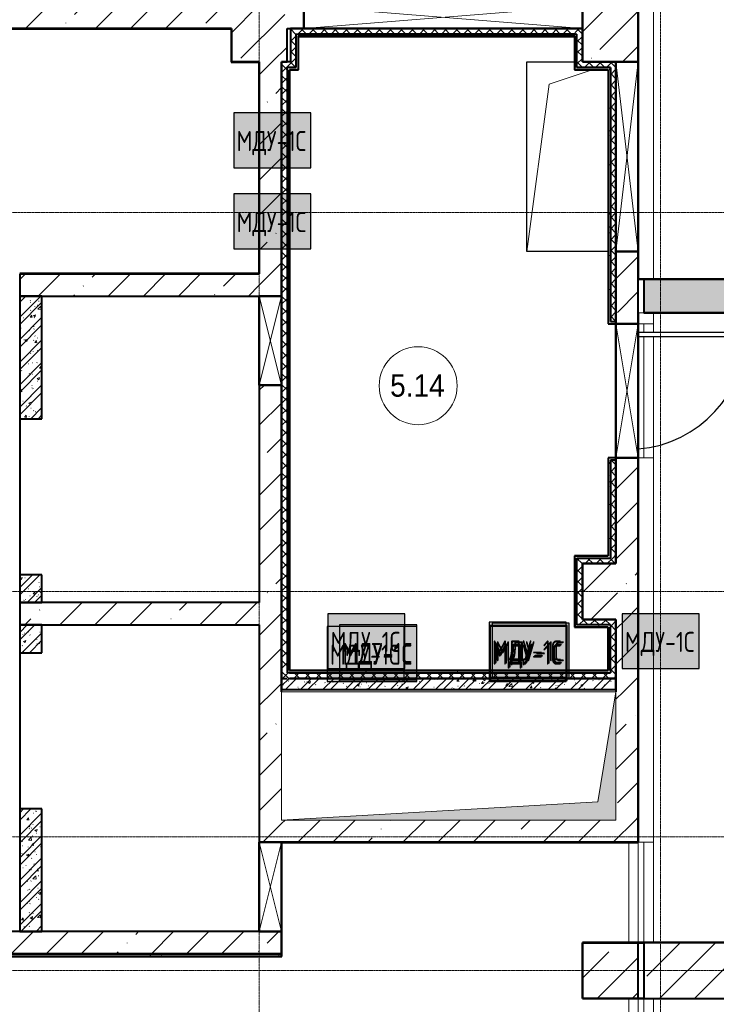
# Model space of a CAD drawing. Header units: millimetres. Extents: x -135639 to 224623, y -383017 to -59102.
# Tile 303 of 494: x 61663 to 67913, y -153224 to -144393. Entities that reach past the tile are written whole.
import ezdxf

# ---------------------------------------------------------------- set-up
doc = ezdxf.new("R2010")
doc.units = ezdxf.units.MM
for name, pattern in [('Линия сетки', [25, 20, -2.5, 0, -2.5]), ('Невидимые', [5, 3, -2]), ('Штрих_3_1_5_', [4.5, 3, -1.5]), ('Штриховая_ш3 п1_5', [4.5, 3, -1.5])]:
    doc.linetypes.add(name, pattern=pattern)
for name, color, linetype, lineweight in [('A-000-M_MASS', 7, 'Continuous', 18), ('A-000-MH_MASS', 7, 'Невидимые', 18), ('A-010-A_ROOM', 7, 'Continuous', 20), ('A-200-M_WALL', 7, 'Continuous', 18), ('A-200-M_WALL_EXT', 7, 'Continuous', 18), ('A-200-M_WALL_INT', 7, 'Continuous', 18), ('A-200-M_WALL_PAT', 7, 'Continuous', 40), ('A-314-M_WINDOW', 7, 'Continuous', 18), ('A-325-M_DOOR', 7, 'Continuous', 18), ('A-325-M_DOOR_PANEL', 7, 'Continuous', 30), ('M-567-M_MECH_EQP', 7, 'Continuous', 18), ('S-280-M_COLUMN', 7, 'Continuous', 18), ('Z-030-M_GRID', 7, 'Continuous', 9), ('Z-060-M_DETAIL', 7, 'Continuous', 18), ('Арматура воздуховодов', 7, 'Continuous', 18), ('ОС', 5, 'Continuous', 25)]:
    doc.layers.add(name, color=color, linetype=linetype, lineweight=lineweight)
doc.layers.add('A-010-M_ROOM_SEPARATION', color=4, linetype='Штриховая_ш3 п1_5', lineweight=40, true_color=0x00ffff)
doc.layers.add('ССПС', color=5, linetype='Continuous')
doc.styles.add('1111', font='isocpeur.ttf')
doc.styles.add('Arial_2', font='arial.ttf', dxfattribs={"width": 0.9, "height": 400})
pattern_1 = [(50, (0, 0), (218.62117, -19.1268), [22.86, -251.46]), (355, (0, 0), (-42.2919, 229.2684), [18.288, -201.168]), (100.451, (18.22, -1.6), (176.33107, 210.13963), [19.428, -213.708]), (46.184, (0, 60.96), (325.29495, -50.4516), [34.29, -377.19]), (96.636, (27.1, 56.76), (284.883, 296.9127), [29.142, -320.562]), (351.184, (0, 60.96), (284.8858, 296.9107), [27.432, -301.752]), (21, (30.48, 45.72), (181.93753, -122.71832), [22.86, -251.46]), (326, (30.48, 45.72), (74.1622, 221.0262), [18.288, -201.168]), (71.451, (45.64, 35.5), (256.10035, 98.30526), [19.428, -213.708]), (37.5, (0, 0), (3.70639, 101.465895), [3.353, -195.377, 3.353, -200.863, -201.93]), (37.5, (0, 0), (3.70639, 101.465895), [-402.946, 3.353, -198.577]), (7.5, (0, 0), (80.18358, 120.21653), [3.353, -113.081, 3.353, -190.805, -76.962]), (7.5, (0, 0), (80.18358, 120.21653), [-310.591, 3.353, -73.609]), (327.5, (-67.97, 0), (162.70865, -6.87497), [3.353, -72.847, 3.353, -234.391, -315.468]), (327.5, (-67.97, 0), (162.70865, -6.87497), [-313.944, 3.353, -312.115]), (317.5, (-98.45, 0), (177.75468, 30.51183), [3.353, -95.707, 3.353, -154.534, -224.028]), (317.5, (-98.45, 0), (177.75468, 30.51183), [-256.946, 3.353, -220.675])]
pattern_2 = [(45, (0, 0), (-101.02788, 101.02788), []), (45, (67.35, 0), (-101.02788, 101.02788), [])]
pattern_3 = [(45, (0, 0), (-49.497475, 49.497475), []), (135, (0, 0), (-49.497475, -49.497475), [])]
pattern_4 = [(0, (0, 0), (406.4, 101.6), [33.528, -271.272, 33.528, -271.272, -1625.6]), (0, (0, 0), (406.4, 101.6), [-609.6, 33.528, -576.072, 33.528, -271.272, -711.2]), (0, (0, 0), (406.4, 101.6), [-1524, 33.528, -169.672, 33.528, -474.472]), (120, (152.4, 50.8), (-291.18818, 301.15272), [33.528, -271.272, 33.528, -271.272, -1625.6]), (120, (152.4, 50.8), (-291.18818, 301.15272), [-609.6, 33.528, -576.072, 33.528, -271.272, -711.2]), (120, (152.4, 50.8), (-291.18818, 301.15272), [-1524, 33.528, -169.672, 33.528, -474.472]), (240, (203.2, 254), (-115.21182, -402.75272), [33.528, -271.272, 33.528, -271.272, -1625.6]), (240, (203.2, 254), (-115.21182, -402.75272), [-609.6, 33.528, -576.072, 33.528, -271.272, -711.2]), (240, (203.2, 254), (-115.21182, -402.75272), [-1524, 33.528, -169.672, 33.528, -474.472])]
pattern_5 = [(45, (0, 0), (-314.309, 314.309), []), (45, (314.3, 0), (-314.309, 314.309), [555.625, -111.125, 3.353, -107.772])]

# ---------------------------------------------------------------- blocks, each defined once
blk = doc.blocks.new('A_MEQ_OpeningShaft-Rectangular - ОВ-2726992-B1_-7_650_')
at = {"layer": 'Z-060-M_DETAIL', "true_color": 0xe2e2e2}
blk.add_hatch(color=254, dxfattribs=at).paths.add_polyline_path([(50.8, 0), (0, 0), (0.3, -1148.2), (164.3, -164.3), (3000, 0), (1933.8, 0)])
at = {"layer": 'A-000-MH_MASS', "color": 253, "linetype": 'Continuous', "true_color": 0xaaaaaa}
for p, q in [((3000, 0), (0, 0)), ((0, 0), (0, -1150)), ((3000, -1150), (3000, 0)), ((0, -1150), (3000, -1150))]:
    blk.add_line(p, q, dxfattribs=at)
at = {"layer": 'Z-060-M_DETAIL', "color": 253, "true_color": 0xaaaaaa}
for p, q in [((3000, 0), (164.3, -164.3)), ((3000, -1150), (3000, 0)), ((3000, 0), (0, 0)), ((0, 0), (0, -1150)), ((164.3, -164.3), (3000, 0)), ((3000, 0), (3000, -1150)), ((164.3, -164.3), (0, -1150)), ((0, -1150), (164.3, -164.3)), ((0, -1150), (3000, -1150)), ((0, -1150), (3000, -1150))]:
    blk.add_line(p, q, dxfattribs=at)
blk = doc.blocks.new('101_Дверь_Однопольная - _ПЧ_Мет_1000х2000_Тех помещения_EI60_Пр-4174278-B1_-7_650_')
at = {"layer": 'A-325-M_DOOR_PANEL', "color": 253, "true_color": 0xaaaaaa}
for p, q in [((-525, 1065), (-485, 1065)), ((-525, 100), (-525, 1065)), ((-485, 1065), (-485, 100))]:
    blk.add_line(p, q, dxfattribs=at)
blk.add_arc((-525, 15), 1050, 4.6515, 90, dxfattribs=at)
blk = doc.blocks.new('CP_ДШ_Hanytex_TopJoint 24C_Половина - CP_ДШ_Hanytex_TopJoint 24C_Половина-3657769-B1_-7_650_')
at = {"layer": 'A-000-M_MASS', "color": 253, "true_color": 0xaaaaaa}
for p, q in [((0, -25), (0, 110)), ((3450, 110), (0, 110)), ((3450, 110), (3450, -25))]:
    blk.add_line(p, q, dxfattribs=at)
blk = doc.blocks.new('CP_ДШ_Hanytex_TopJoint 24C_Половина - CP_ДШ_Hanytex_TopJoint 24C_Половина-V95-B1_-7_650_')
at = {"layer": 'A-000-M_MASS', "color": 253, "true_color": 0xaaaaaa}
for p, q in [((100, 110), (0, 110)), ((100, 110), (100, -25)), ((0, -25), (0, 25))]:
    blk.add_line(p, q, dxfattribs=at)
blk = doc.blocks.new('CP_ДШ_Hanytex_TopJoint 24C_Половина - CP_ДШ_Hanytex_TopJoint 24C_Половина-3657667-B1_-7_650_')
at = {"layer": 'A-000-M_MASS', "color": 253, "true_color": 0xaaaaaa}
for p, q in [((0, -25), (0, 110)), ((2450, 110), (0, 110)), ((2450, 25), (2450, -25))]:
    blk.add_line(p, q, dxfattribs=at)
blk = doc.blocks.new('CP_ДШ_Hanytex_TopJoint 24C - CP_ДШ_Hanytex_TopJoint 24C-V116-B1_-7_650_')
at = {"layer": 'A-000-M_MASS', "color": 253, "true_color": 0xaaaaaa}
for p, q in [((597.8, 110), (0, 110)), ((2900, 110), (1902.9, 110)), ((766.7, 25), (0, 25)), ((0, 25), (0, -25)), ((0, -110), (0, 25)), ((2900, 25), (1733.6, 25)), ((2900, -25), (2900, 25)), ((2900, 25), (2900, -25)), ((0, -25), (1218.8, -25)), ((1282.3, -25), (2900, -25)), ((2900, -110), (0, -110))]:
    blk.add_line(p, q, dxfattribs=at)
blk = doc.blocks.new('CP_ДШ_Hanytex_TopJoint 24C - CP_ДШ_Hanytex_TopJoint 24C-3950249-B1_-7_650_')
at = {"layer": 'A-000-M_MASS', "color": 253, "true_color": 0xaaaaaa}
for p, q in [((900, 110), (0, 110)), ((900, 25), (0, 25)), ((0, 25), (0, -25)), ((0, -25), (0, 25)), ((900, -25), (900, 25)), ((900, 25), (900, -110)), ((0, -25), (900, -25)), ((900, -110), (0, -110))]:
    blk.add_line(p, q, dxfattribs=at)
blk = doc.blocks.new('CP_ДШ_Hanytex_TopJoint 24C - CP_ДШ_Hanytex_TopJoint 24C-V130-B1_-7_650_')
at = {"layer": 'A-000-M_MASS', "color": 253, "true_color": 0xaaaaaa}
for p, q in [((0, 25), (0, -25)), ((0, -110), (0, 25)), ((1200, -25), (1200, 25)), ((1200, 25), (1200, -110)), ((0, -25), (1085, -25)), ((1125, -25), (1200, -25)), ((1085, -110), (0, -110)), ((1200, -110), (1125, -110))]:
    blk.add_line(p, q, dxfattribs=at)
blk = doc.blocks.new('135_SLK_GD_AR_rvt-1-B1_-7_650_')
at = {"layer": 'A-200-M_WALL_PAT', "lineweight": 9, "true_color": 0xaaaaaa}
h = blk.add_hatch(dxfattribs=at)
h.set_pattern_fill('FP_10', color=253, style=0, pattern_type=2)
h.set_pattern_definition(pattern_3)
h.paths.add_polyline_path([(72279, 48050), (72279, 48350), (72229, 48350), (72229, 48050), (72274.6, 48050)])
h = blk.add_hatch(dxfattribs=at)
h.set_pattern_fill('FP_10', color=253, style=0, pattern_type=2)
h.set_pattern_definition(pattern_3)
h.paths.add_polyline_path([(74780, 48300), (74800, 48300), (74800, 48350), (72279, 48350), (72279, 48300), (74779, 48300)])
h = blk.add_hatch(dxfattribs=at)
h.set_pattern_fill('FP_10', color=253, style=0, pattern_type=2)
h.set_pattern_definition(pattern_3)
h.paths.add_polyline_path([(74850, 48000), (74850, 48350), (74800, 48350), (74800, 48000)])
at = {"layer": 'A-200-M_WALL_PAT', "lineweight": 9, "true_color": 0xd2d2d2}
h = blk.add_hatch(dxfattribs=at)
h.set_pattern_fill('FP_11', color=254, style=0, pattern_type=2)
h.set_pattern_definition(pattern_4)
h.paths.add_polyline_path([(74779, 48280), (74780, 48280), (74779, 48300), (72299, 48300), (72300, 48280), (73216.2, 48280)])
h = blk.add_hatch(dxfattribs=at)
h.set_pattern_fill('FP_11', color=254, style=0, pattern_type=2)
h.set_pattern_definition(pattern_4)
h.paths.add_polyline_path([(74780, 47980), (74800, 47980), (74800, 48300), (74780, 48300), (74780, 48280)])
at = {"layer": 'A-200-M_WALL_PAT', "lineweight": 9, "true_color": 0xaaaaaa}
h = blk.add_hatch(dxfattribs=at)
h.set_pattern_fill('FP_10', color=253, style=0, pattern_type=2)
h.set_pattern_definition(pattern_3)
h.paths.add_polyline_path([(72279, 48000), (72279, 48050), (72150, 48050), (72150, 48000), (72274.6, 48000)])
h = blk.add_hatch(dxfattribs=at)
h.set_pattern_fill('FP_10', color=253, style=0, pattern_type=2)
h.set_pattern_definition(pattern_3)
h.paths.add_polyline_path([(74850, 48000), (75150, 48000), (75150, 48050), (74850, 48050)])
h = blk.add_hatch(dxfattribs=at)
h.set_pattern_fill('FP_10', color=253, style=0, pattern_type=2)
h.set_pattern_definition(pattern_3)
h.paths.add_polyline_path([(72150, 42520), (72200, 42520), (72200, 48000), (72150, 48000), (72150, 43063.5)])
at = {"layer": 'A-200-M_WALL_PAT', "lineweight": 9, "true_color": 0xd2d2d2}
h = blk.add_hatch(dxfattribs=at)
h.set_pattern_fill('FP_11', color=254, style=0, pattern_type=2)
h.set_pattern_definition(pattern_4)
h.paths.add_polyline_path([(72220, 42570), (72220, 47980), (72200, 47979), (72200, 42570)])
h = blk.add_hatch(dxfattribs=at)
h.set_pattern_fill('FP_11', color=254, style=0, pattern_type=2)
h.set_pattern_definition(pattern_4)
h.paths.add_polyline_path([(74800, 47979), (75100, 47980), (75099.2, 48000), (74800, 48000), (74800, 47980)])
h = blk.add_hatch(dxfattribs=at)
h.set_pattern_fill('FP_11', color=254, style=0, pattern_type=2)
h.set_pattern_definition(pattern_4)
h.paths.add_polyline_path([(75100, 43620), (75100, 44479), (75150, 44479), (75150, 44499), (75080, 44499), (75080, 43620), (75099.2, 43620)])
h.paths.add_polyline_path([(75080, 45701), (75150, 45701), (75150, 45721), (75100, 45721), (75099.2, 47980), (75080, 47979), (75080, 45724.7)])
at = {"layer": 'A-200-M_WALL_PAT', "lineweight": 9, "true_color": 0xaaaaaa}
h = blk.add_hatch(dxfattribs=at)
h.set_pattern_fill('FP_10', color=253, style=0, pattern_type=2)
h.set_pattern_definition(pattern_3)
h.paths.add_polyline_path([(75150, 43600), (75150, 44479), (75100, 44479), (75100, 43600)])
h.paths.add_polyline_path([(75150, 45721), (75150, 48000), (75100, 48000), (75100, 45721)])
h = blk.add_hatch(dxfattribs=at)
h.set_pattern_fill('FP_1', color=253, style=0, pattern_type=2)
h.set_pattern_definition(pattern_1)
h.paths.add_polyline_path([(70000, 44850), (70000, 45950), (69800, 45950), (69800, 44850)])
h = blk.add_hatch(dxfattribs=at)
h.set_pattern_fill('FP_2', color=253, style=0, pattern_type=2)
h.set_pattern_definition(pattern_2)
h.paths.add_polyline_path([(70000, 44850), (70000, 45950), (69800, 45950), (69800, 44850)])
at = {"layer": 'A-200-M_WALL_PAT', "lineweight": 9, "true_color": 0xd2d2d2}
h = blk.add_hatch(dxfattribs=at)
h.set_pattern_fill('FP_11', color=254, style=0, pattern_type=2)
h.set_pattern_definition(pattern_4)
h.paths.add_polyline_path([(74780, 43000), (74800, 43000), (74800, 43600), (74779, 43600), (74779, 43000)])
at = {"layer": 'A-200-M_WALL_PAT', "lineweight": 9, "true_color": 0xaaaaaa}
h = blk.add_hatch(dxfattribs=at)
h.set_pattern_fill('FP_10', color=253, style=0, pattern_type=2)
h.set_pattern_definition(pattern_3)
h.paths.add_polyline_path([(74850, 43550), (75150, 43550), (75150, 43600), (74800, 43600), (74800, 43550)])
h = blk.add_hatch(dxfattribs=at)
h.set_pattern_fill('FP_10', color=253, style=0, pattern_type=2)
h.set_pattern_definition(pattern_3)
h.paths.add_polyline_path([(74850, 43050), (74850, 43550), (74800, 43550), (74800, 43050)])
h = blk.add_hatch(dxfattribs=at)
h.set_pattern_fill('FP_1', color=253, style=0, pattern_type=2)
h.set_pattern_definition(pattern_1)
h.paths.add_polyline_path([(70000, 43200), (70000, 43450), (69800, 43450), (69800, 43200)])
h = blk.add_hatch(dxfattribs=at)
h.set_pattern_fill('FP_2', color=253, style=0, pattern_type=2)
h.set_pattern_definition(pattern_2)
h.paths.add_polyline_path([(70000, 43200), (70000, 43450), (69800, 43450), (69800, 43200)])
h = blk.add_hatch(dxfattribs=at)
h.set_pattern_fill('FP_10', color=253, style=0, pattern_type=2)
h.set_pattern_definition(pattern_3)
h.paths.add_polyline_path([(75100, 43000), (75150, 43000), (75150, 43050), (74800, 43050), (74800, 43000), (75099.2, 43000)])
h = blk.add_hatch(dxfattribs=at)
h.set_pattern_fill('FP_1', color=253, style=0, pattern_type=2)
h.set_pattern_definition(pattern_1)
h.paths.add_polyline_path([(70000, 42750), (70000, 43000), (69800, 43000), (69800, 42750)])
h = blk.add_hatch(dxfattribs=at)
h.set_pattern_fill('FP_2', color=253, style=0, pattern_type=2)
h.set_pattern_definition(pattern_2)
h.paths.add_polyline_path([(70000, 42750), (70000, 43000), (69800, 43000), (69800, 42750)])
at = {"layer": 'A-200-M_WALL_PAT', "lineweight": 9, "true_color": 0xd2d2d2}
h = blk.add_hatch(dxfattribs=at)
h.set_pattern_fill('FP_11', color=254, style=0, pattern_type=2)
h.set_pattern_definition(pattern_4)
h.paths.add_polyline_path([(75100, 42980), (75099.2, 43000), (74780, 43000), (74780, 42980), (75099.2, 42980)])
h = blk.add_hatch(dxfattribs=at)
h.set_pattern_fill('FP_11', color=254, style=0, pattern_type=2)
h.set_pattern_definition(pattern_4)
h.paths.add_polyline_path([(75080, 42590), (75100, 42591), (75099.2, 42980), (75080, 42979), (75080, 42591)])
at = {"layer": 'A-200-M_WALL_PAT', "lineweight": 9, "true_color": 0xaaaaaa}
h = blk.add_hatch(dxfattribs=at)
h.set_pattern_fill('FP_10', color=253, style=0, pattern_type=2)
h.set_pattern_definition(pattern_3)
h.paths.add_polyline_path([(75150, 42570), (75150, 43000), (75100, 43000), (75100, 42570)])
h = blk.add_hatch(dxfattribs=at)
h.set_pattern_fill('FP_10', color=253, style=0, pattern_type=2)
h.set_pattern_definition(pattern_3)
h.paths.add_polyline_path([(73216.2, 42520), (75150, 42520), (75150, 42570), (72200, 42570), (72200, 42520), (72221, 42520)])
at = {"layer": 'A-200-M_WALL_PAT', "lineweight": 9, "true_color": 0xd2d2d2}
h = blk.add_hatch(dxfattribs=at)
h.set_pattern_fill('FP_11', color=254, style=0, pattern_type=2)
h.set_pattern_definition(pattern_4)
h.paths.add_polyline_path([(72220, 42570), (75100, 42570), (75099.2, 42590), (72220, 42590)])
at = {"layer": 'A-200-M_WALL_PAT', "lineweight": 9, "true_color": 0xaaaaaa}
h = blk.add_hatch(dxfattribs=at)
h.set_pattern_fill('FP_1', color=253, style=0, pattern_type=2)
h.set_pattern_definition(pattern_1)
h.paths.add_polyline_path([(72150, 42420), (75150, 42420), (75150, 42520), (72150, 42520)])
h = blk.add_hatch(dxfattribs=at)
h.set_pattern_fill('FP_2', color=253, style=0, pattern_type=2)
h.set_pattern_definition(pattern_2)
h.paths.add_polyline_path([(72150, 42420), (75150, 42420), (75150, 42520), (72150, 42520)])
h = blk.add_hatch(dxfattribs=at)
h.set_pattern_fill('FP_1', color=253, style=0, pattern_type=2)
h.set_pattern_definition(pattern_1)
h.paths.add_polyline_path([(70000, 40250), (70000, 41350), (69800, 41350), (69800, 40250)])
h = blk.add_hatch(dxfattribs=at)
h.set_pattern_fill('FP_2', color=253, style=0, pattern_type=2)
h.set_pattern_definition(pattern_2)
h.paths.add_polyline_path([(70000, 40250), (70000, 41350), (69800, 41350), (69800, 40250)])
h = blk.add_hatch(dxfattribs=at)
h.set_pattern_fill('FP_11', color=253, style=0, pattern_type=2)
h.set_pattern_definition(pattern_4)
h.paths.add_polyline_path([(71333.1, 40030), (72150, 40030), (72150, 40050), (65450, 40050), (65450, 40030), (69450.1, 40030)])
h.paths.add_polyline_path([(64450, 40030), (64450, 40050), (64150, 40050), (64150, 40030)])
at = {"layer": 'A-010-M_ROOM_SEPARATION', "color": 131, "linetype": 'Штрих_3_1_5_', "true_color": 0xaaffff}
for p, q in [((69800, 44850), (69800, 43450)), ((69800, 42750), (69800, 41350))]:
    blk.add_line(p, q, dxfattribs=at)
at = {"layer": 'A-200-M_WALL', "color": 253, "lineweight": 40, "true_color": 0xaaaaaa}
for p, q in [((72279, 48300), (72279, 48050)), ((72279, 48300), (72299, 48300)), ((72299, 48300), (72300, 48300)), ((72299, 48280), (72299, 48050)), ((72299, 48280), (72300, 48280)), ((74779, 48300), (72300, 48300)), ((74779, 48280), (72300, 48280)), ((74779, 48300), (74780, 48300)), ((74779, 48280), (74780, 48280)), ((74780, 48300), (74800, 48300)), ((74780, 47980), (74780, 48280)), ((74800, 48000), (74800, 48300)), ((72279, 48050), (72279, 48000)), ((72299, 48050), (72299, 48000)), ((72300, 48000), (72300, 48050)), ((72200, 47980), (72200, 48000)), ((72279, 48000), (72200, 48000)), ((72200, 47979), (72200, 47980)), ((72200, 47979), (72200, 42570)), ((72220, 47979), (72220, 47980)), ((72299, 47980), (72220, 47980)), ((72220, 47979), (72220, 42590)), ((72299, 48000), (72299, 47980)), ((72300, 48000), (72299, 48000)), ((72300, 47980), (72299, 47980)), ((72299, 47980), (72299, 47979)), ((72299, 47979), (72300, 47979)), ((72300, 47979), (72300, 47980)), ((74780, 47980), (74779, 47980)), ((74779, 47980), (74779, 47979)), ((74779, 47979), (74780, 47979)), ((74780, 47979), (74780, 47980)), ((74800, 47980), (74780, 47980)), ((74850, 48000), (74800, 48000)), ((74850, 47980), (74800, 47980)), ((74800, 47979), (74800, 47980)), ((74800, 47979), (74850, 47979)), ((75100, 48000), (74850, 48000)), ((75080, 47980), (74850, 47980)), ((75080, 47980), (75080, 47979)), ((75080, 47979), (75080, 45701)), ((75100, 48000), (75100, 47980)), ((75100, 47980), (75100, 47979)), ((75100, 47979), (75100, 45721)), ((75080, 45701), (75150, 45701)), ((75100, 45721), (75150, 45721)), ((75080, 44499), (75080, 43621)), ((75150, 44499), (75080, 44499)), ((75100, 44479), (75100, 43621)), ((75150, 44479), (75100, 44479)), ((74780, 43621), (74779, 43621)), ((74779, 43621), (74779, 43620)), ((74779, 43620), (74780, 43620)), ((74779, 43600), (74779, 43550)), ((74779, 43600), (74780, 43600)), ((74780, 43620), (74780, 43621)), ((74780, 43620), (75080, 43620)), ((74780, 43600), (74780, 43620)), ((74780, 43550), (74780, 43600)), ((74780, 43050), (74780, 43550)), ((74800, 43600), (75100, 43600)), ((74800, 43550), (74800, 43600)), ((74800, 43050), (74800, 43550)), ((75080, 43621), (75080, 43620)), ((75100, 43621), (75100, 43620)), ((75100, 43620), (75100, 43600)), ((74779, 43050), (74779, 43000)), ((74780, 43000), (74780, 43050)), ((74800, 43000), (74800, 43050)), ((74780, 43000), (74779, 43000)), ((74779, 42980), (74779, 42979)), ((74780, 42980), (74779, 42980)), ((74779, 42979), (74780, 42979)), ((74780, 42980), (74780, 43000)), ((74780, 42979), (74780, 42980)), ((75080, 42980), (74780, 42980)), ((75100, 43000), (74800, 43000)), ((75080, 42980), (75080, 42979)), ((75080, 42591), (75080, 42979)), ((75100, 43000), (75100, 42980)), ((75100, 42980), (75100, 42979)), ((75100, 42591), (75100, 42979)), ((72220, 42570), (72200, 42570)), ((72221, 42590), (72220, 42590)), ((72221, 42570), (72220, 42570)), ((72221, 42590), (75080, 42590)), ((72221, 42570), (75100, 42570)), ((75080, 42591), (75080, 42590)), ((75100, 42591), (75100, 42590)), ((75100, 42590), (75100, 42570)), ((72150, 42520), (72200, 42520)), ((75150, 42520), (72221, 42520)), ((72221, 42520), (75150, 42520)), ((65450, 40030), (72150, 40030)), ((72150, 40030), (72150, 40050)), ((72152, 40030), (72150, 40030))]:
    blk.add_line(p, q, dxfattribs=at)
at = {"layer": 'A-200-M_WALL_INT', "color": 253, "lineweight": 40, "true_color": 0xaaaaaa}
for p, q in [((75350, 48550), (75350, 48050)), ((75352, 46102), (75352, 48552)), ((71698, 48350), (68600, 48350)), ((68602, 48348), (71698, 48348)), ((71700, 48350), (71698, 48350)), ((71698, 48348), (71698, 48050)), ((71700, 48050), (71700, 48350)), ((72279, 48350), (72229, 48350)), ((72229, 48350), (72229, 48050)), ((72300, 48350), (72279, 48350)), ((72350, 48350), (72300, 48350)), ((74850, 48050), (74850, 48350)), ((72300, 48050), (72300, 48279)), ((72300, 48279), (74779, 48279)), ((74779, 48279), (74779, 47979)), ((71698, 48050), (71698, 48048)), ((71698, 48048), (71948, 48048)), ((71948, 48050), (71700, 48050)), ((71950, 48050), (71948, 48050)), ((71948, 48048), (71948, 46152)), ((71950, 46152), (71950, 48050)), ((72229, 48050), (72150, 48050)), ((72150, 48050), (72150, 48000)), ((72300, 47979), (72300, 48050)), ((75150, 48050), (74850, 48050)), ((72150, 48000), (72150, 47979)), ((72150, 47979), (72150, 45950)), ((72221, 42591), (72221, 47979)), ((72221, 47979), (72300, 47979)), ((74779, 47979), (74850, 47979)), ((74850, 47979), (75079, 47979)), ((75079, 47979), (75079, 45700)), ((75150, 45700), (75150, 46350)), ((75350, 46350), (75350, 46102)), ((71948, 46152), (69800, 46152)), ((69800, 46150), (71950, 46150)), ((71950, 46150), (71950, 46152)), ((75350, 46102), (75350, 46100)), ((76800, 46102), (75352, 46102)), ((75350, 46100), (76450, 46100)), ((69800, 45950), (69800, 44850)), ((70000, 45950), (69800, 45950)), ((70000, 44850), (70000, 45950)), ((75350, 45800), (75350, 45700)), ((75352, 45800), (75350, 45800)), ((75352, 45700), (75352, 45800)), ((76450, 45800), (75400, 45800)), ((75400, 45800), (75400, 45798)), ((75400, 45798), (76674.4, 45798)), ((75079, 45700), (75150, 45700)), ((75350, 45700), (75352, 45700)), ((72150, 45150), (72150, 42520)), ((69800, 44850), (70000, 44850)), ((75079, 44500), (75079, 43621)), ((75150, 44500), (75079, 44500)), ((75150, 43621), (75150, 44500)), ((75350, 44500), (75350, 41050)), ((75352, 44500), (75350, 44500)), ((75352, 41048), (75352, 44500)), ((75079, 43621), (74779, 43621)), ((74779, 43621), (74779, 43550)), ((74779, 43550), (74779, 43050)), ((74850, 43550), (75150, 43550)), ((74850, 43050), (74850, 43550)), ((75150, 43600), (75150, 43621)), ((75150, 43550), (75150, 43600)), ((69800, 43450), (69800, 43200)), ((70000, 43450), (69800, 43450)), ((70000, 43200), (70000, 43450)), ((69800, 43200), (70000, 43200)), ((74779, 43050), (74779, 42979)), ((75150, 43050), (74850, 43050)), ((75150, 43000), (75150, 43050)), ((69800, 43000), (69800, 42750)), ((70000, 43000), (69800, 43000)), ((70000, 42750), (70000, 43000)), ((74779, 42979), (75079, 42979)), ((75079, 42979), (75079, 42591)), ((75150, 42979), (75150, 43000)), ((75150, 42591), (75150, 42979)), ((69800, 42750), (70000, 42750)), ((75079, 42591), (72221, 42591)), ((75150, 42570), (75150, 42591)), ((75150, 42520), (75150, 42570)), ((72150, 42520), (72150, 42420)), ((75150, 42420), (75150, 42520)), ((72150, 42420), (75150, 42420)), ((69800, 41350), (69800, 40250)), ((70000, 41350), (69800, 41350)), ((70000, 40250), (70000, 41350)), ((75350, 41050), (72150, 41050)), ((72152, 41048), (75350, 41048)), ((72152, 40030), (72152, 41048)), ((75350, 41048), (75352, 41048)), ((69800, 40250), (70000, 40250)), ((72150, 40250), (72150, 40050)), ((76202, 40152), (74848, 40152)), ((74848, 40152), (74848, 40150)), ((74848, 40150), (74848, 39650)), ((74850, 40150), (75400, 40150)), ((74850, 39650), (74850, 40150)), ((65450, 40025), (72150, 40025)), ((72150, 40050), (67350, 40050)), ((72150, 40025), (72152, 40025)), ((72152, 40025), (72152, 40030)), ((74848, 39650), (74848, 39648)), ((74848, 39648), (76200, 39648)), ((75400, 39650), (74850, 39650))]:
    blk.add_line(p, q, dxfattribs=at)
at = {"layer": 'A-000-M_MASS', "color": 253, "lineweight": 18, "true_color": 0xaaaaaa}
for name, p, rotation in [('CP_ДШ_Hanytex_TopJoint 24C_Половина - CP_ДШ_Hanytex_TopJoint 24C_Половина-3657667-B1_-7_650_', (75375, 48550), 269.999999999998), ('CP_ДШ_Hanytex_TopJoint 24C_Половина - CP_ДШ_Hanytex_TopJoint 24C_Половина-V95-B1_-7_650_', (75375, 45800), 269.999999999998), ('CP_ДШ_Hanytex_TopJoint 24C - CP_ДШ_Hanytex_TopJoint 24C-V130-B1_-7_650_', (75375, 44500), 90.00000000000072), ('CP_ДШ_Hanytex_TopJoint 24C_Половина - CP_ДШ_Hanytex_TopJoint 24C_Половина-3657769-B1_-7_650_', (75375, 44500), 269.999999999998), ('CP_ДШ_Hanytex_TopJoint 24C - CP_ДШ_Hanytex_TopJoint 24C-3950249-B1_-7_650_', (75375, 40150), 90.00000000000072), ('CP_ДШ_Hanytex_TopJoint 24C - CP_ДШ_Hanytex_TopJoint 24C-V116-B1_-7_650_', (75375, 36750), 90.00000000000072)]:
    blk.add_blockref(name, p, dxfattribs=dict(at, rotation=rotation))
at = {"layer": 'A-325-M_DOOR', "color": 253, "lineweight": 18, "true_color": 0xaaaaaa, "rotation": 269.9999999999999}
blk.add_blockref('101_Дверь_Однопольная - _ПЧ_Мет_1000х2000_Тех помещения_EI60_Пр-4174278-B1_-7_650_', (75250, 45100), dxfattribs=at)
at = {"layer": 'M-567-M_MECH_EQP', "color": 253, "lineweight": 18, "true_color": 0xaaaaaa, "rotation": 180}
blk.add_blockref('A_MEQ_OpeningShaft-Rectangular - ОВ-2726992-B1_-7_650_', (75150, 41250), dxfattribs=at)
blk = doc.blocks.new('Бетон-Прямоугольная-Колонна - CLM_Подземные этажи_В40-500х800-V183-B1_-7_650_')
at = {"layer": 'S-280-M_COLUMN', "lineweight": 9, "true_color": 0xaaaaaa}
h = blk.add_hatch(dxfattribs=at)
h.set_pattern_fill('FP_68', color=253, style=0, pattern_type=2)
h.set_pattern_definition([(135, (39900, -75800), (-314.309, -314.309), []), (135, (39900, -75485.7), (-314.309, -314.309), [555.625, -111.125, 3.353, -107.772])])
h.paths.add_polyline_path([(250, 400), (-250, 400), (-250, -400), (250, -400)])
at = {"layer": 'S-280-M_COLUMN', "color": 253, "lineweight": 40, "true_color": 0xaaaaaa}
for p, q in [((250, 400), (-250, 400)), ((-250, 400), (-250, -400)), ((250, -400), (250, 400)), ((-250, -400), (250, -400))]:
    blk.add_line(p, q, dxfattribs=at)
blk = doc.blocks.new('135_SLK_GD_KR_rvt-1-B1_-7_650_')
at = {"layer": 'A-200-M_WALL_PAT', "lineweight": 9, "true_color": 0xaaaaaa}
h = blk.add_hatch(dxfattribs=at)
h.set_pattern_fill('FP_20', color=253, style=0, pattern_type=2)
h.set_pattern_definition(pattern_5)
h.paths.add_polyline_path([(146549, 45800), (146626.6, 46100), (138750, 46100), (138750, 45800), (139122.1, 45800)])
h.paths.add_polyline_path([(137750, 45800), (137750, 46100), (130100, 46100), (130100, 45800), (131590, 45800)])
h.paths.add_polyline_path([(126500, 45800), (126500, 46100), (125500, 46100), (125500, 45800), (125940.9, 45800)])
h.paths.add_polyline_path([(121900, 45800), (121900, 46100), (80400, 46100), (80400, 45800), (120291.8, 45800)])
h.paths.add_polyline_path([(76770.4, 45800), (76800, 45800), (76800, 46100), (75400, 46100), (75400, 45800), (76769, 45800)])
at = {"layer": 'A-200-M_WALL_EXT', "color": 253, "lineweight": 40, "true_color": 0xaaaaaa}
for p, q in [((76800, 46100), (75400, 46100)), ((75400, 46100), (75400, 45800)), ((75400, 45800), (76674.4, 45800))]:
    blk.add_line(p, q, dxfattribs=at)
at = {"layer": 'S-280-M_COLUMN', "color": 253, "lineweight": 18, "true_color": 0xaaaaaa, "rotation": 269.9999999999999}
blk.add_blockref('Бетон-Прямоугольная-Колонна - CLM_Подземные этажи_В40-500х800-V183-B1_-7_650_', (75800, 39900), dxfattribs=at)
blk = doc.blocks.new('231_Отверстие прямоуг _Окно_Стена_ - Отверстие-2223986-B1_-7_650_')
at = {"layer": 'A-314-M_WINDOW', "color": 253, "lineweight": 50, "true_color": 0xaaaaaa}
for p, q in [((-1125, -100), (-1125, 100)), ((-1125, 100), (1375, 100)), ((1375, 100), (1375, -100)), ((1375, -100), (-1125, -100))]:
    blk.add_line(p, q, dxfattribs=at)
at = {"layer": 'Z-060-M_DETAIL', "color": 253, "true_color": 0xaaaaaa}
for p, q in [((-1125, 100), (-1125, -100)), ((1375, 100), (-1125, 100)), ((1375, 100), (-1125, -100)), ((-1125, 100), (1375, -100)), ((1375, 100), (1375, -100)), ((-1125, -100), (1375, -100))]:
    blk.add_line(p, q, dxfattribs=at)
blk = doc.blocks.new('231_Отверстие прямоуг _Окно_Стена_ - Отверстие-2258620-B1_-7_650_')
at = {"layer": 'A-314-M_WINDOW', "color": 253, "lineweight": 50, "true_color": 0xaaaaaa}
for p, q in [((-475, -100), (-475, 100)), ((-475, 100), (725, 100)), ((725, 100), (725, -100)), ((725, -100), (-475, -100))]:
    blk.add_line(p, q, dxfattribs=at)
at = {"layer": 'Z-060-M_DETAIL', "color": 253, "true_color": 0xaaaaaa}
for p, q in [((-475, 100), (-475, -100)), ((725, 100), (-475, 100)), ((725, 100), (-475, -100)), ((-475, 100), (725, -100)), ((725, 100), (725, -100)), ((-475, -100), (725, -100))]:
    blk.add_line(p, q, dxfattribs=at)
blk = doc.blocks.new('231_Отверстие прямоуг _Окно_Стена_ - Отверстие-2223982-B1_-7_650_')
at = {"layer": 'A-314-M_WINDOW', "color": 253, "lineweight": 50, "true_color": 0xaaaaaa}
for p, q in [((-725, -100), (-725, 100)), ((-725, 100), (975, 100)), ((975, 100), (975, -100)), ((975, -100), (-725, -100))]:
    blk.add_line(p, q, dxfattribs=at)
at = {"layer": 'Z-060-M_DETAIL', "color": 253, "true_color": 0xaaaaaa}
for p, q in [((-725, 100), (-725, -100)), ((975, 100), (-725, 100)), ((975, 100), (-725, -100)), ((-725, 100), (975, -100)), ((975, 100), (975, -100)), ((-725, -100), (975, -100))]:
    blk.add_line(p, q, dxfattribs=at)
blk = doc.blocks.new('231_Отверстие прямоуг _Окно_Стена_ - Отверстие-2223990-B1_-7_650_')
at = {"layer": 'A-314-M_WINDOW', "color": 253, "lineweight": 50, "true_color": 0xaaaaaa}
for p, q in [((-275, -100), (-275, 100)), ((-275, 100), (525, 100)), ((525, 100), (525, -100)), ((525, -100), (-275, -100))]:
    blk.add_line(p, q, dxfattribs=at)
at = {"layer": 'Z-060-M_DETAIL', "color": 253, "true_color": 0xaaaaaa}
for p, q in [((-275, 100), (-275, -100)), ((525, 100), (-275, 100)), ((525, 100), (-275, -100)), ((-275, 100), (525, -100)), ((525, 100), (525, -100)), ((-275, -100), (525, -100))]:
    blk.add_line(p, q, dxfattribs=at)
blk = doc.blocks.new('ADSK_ОбобщеннаяМодель_ОтверстиеПрямоугольное_вПерекрытии - ADSK_ОтверстиеПрямоугольное_вПерекрытии-2223216-B1_-7_650_')
at = {"layer": 'A-000-M_MASS', "color": 253, "lineweight": 30, "true_color": 0xaaaaaa}
for p, q in [((-400, -850), (-400, 850)), ((-400, 850), (29, 850)), ((329, -850), (-400, -850))]:
    blk.add_line(p, q, dxfattribs=at)
at = {"layer": 'A-000-M_MASS', "color": 253, "true_color": 0xaaaaaa}
for p, q in [((-200, 650), (187, 779)), ((-400, -850), (-200, 650))]:
    blk.add_line(p, q, dxfattribs=at)
blk = doc.blocks.new('135_SLK_K1-2-3_KR_rvt-1-B1_-7_650_')
at = {"layer": 'A-200-M_WALL_PAT', "lineweight": 9, "true_color": 0xaaaaaa}
h = blk.add_hatch(dxfattribs=at)
h.set_pattern_fill('FP_20', color=253, style=0, pattern_type=2)
h.set_pattern_definition(pattern_5)
h.paths.add_polyline_path([(71700, 48350), (71700, 48550), (68600, 48550), (68600, 48350), (71333.1, 48350)])
h.paths.add_polyline_path([(72200, 48350), (72350, 48350), (72350, 48550), (72200, 48550), (72200, 48386)])
h.paths.add_polyline_path([(68100, 48350), (68100, 48550), (67800, 48550), (67800, 48350)])
h.paths.add_polyline_path([(64500, 48350), (64500, 48550), (64150, 48550), (64150, 48350), (64350, 48350)])
h.paths.add_polyline_path([(66100, 48350), (66600, 48350), (66600, 48550), (66100, 48550), (66100, 48386)])
h = blk.add_hatch(dxfattribs=at)
h.set_pattern_fill('FP_20', color=253, style=0, pattern_type=2)
h.set_pattern_definition(pattern_5)
h.paths.add_polyline_path([(71950, 42400), (72150, 42400), (72150, 45150), (71950, 45150), (71950, 43000)])
h.paths.add_polyline_path([(72150, 45950), (72150, 48050), (71950, 48050), (71950, 45950)])
h = blk.add_hatch(dxfattribs=at)
h.set_pattern_fill('FP_20', color=253, style=0, pattern_type=2)
h.set_pattern_definition(pattern_5)
h.paths.add_polyline_path([(75350, 42400), (75350, 43050), (75150, 43050), (75150, 42400)])
h.paths.add_polyline_path([(75150, 43550), (75350, 43550), (75350, 44500), (75150, 44500), (75150, 43728.8)])
h.paths.add_polyline_path([(75150, 45700), (75350, 45700), (75350, 46350), (75150, 46350), (75150, 45724.7)])
h = blk.add_hatch(dxfattribs=at)
h.set_pattern_fill('FP_20', color=253, style=0, pattern_type=2)
h.set_pattern_definition(pattern_5)
h.paths.add_polyline_path([(71950, 45950), (71950, 46150), (69800, 46150), (69800, 45950), (71333.1, 45950)])
h = blk.add_hatch(dxfattribs=at)
h.set_pattern_fill('FP_20', color=253, style=0, pattern_type=2)
h.set_pattern_definition(pattern_5)
h.paths.add_polyline_path([(70000, 43000), (70000, 43200), (69800, 43200), (69800, 43000)])
h = blk.add_hatch(dxfattribs=at)
h.set_pattern_fill('FP_20', color=253, style=0, pattern_type=2)
h.set_pattern_definition(pattern_5)
h.paths.add_polyline_path([(71950, 43000), (71950, 43200), (70000, 43200), (70000, 43000), (71333.1, 43000)])
h = blk.add_hatch(dxfattribs=at)
h.set_pattern_fill('FP_20', color=253, style=0, pattern_type=2)
h.set_pattern_definition(pattern_5)
h.paths.add_polyline_path([(72150, 41250), (72150, 42400), (71950, 42400), (71950, 41250)])
h = blk.add_hatch(dxfattribs=at)
h.set_pattern_fill('FP_20', color=253, style=0, pattern_type=2)
h.set_pattern_definition(pattern_5)
h.paths.add_polyline_path([(75350, 41250), (75350, 42400), (75150, 42400), (75150, 41250)])
h = blk.add_hatch(dxfattribs=at)
h.set_pattern_fill('FP_20', color=253, style=0, pattern_type=2)
h.set_pattern_definition(pattern_5)
h.paths.add_polyline_path([(71950, 40050), (72150, 40050), (72150, 40250), (71950, 40250)])
h.paths.add_polyline_path([(71950, 41050), (72150, 41050), (72150, 41250), (71950, 41250), (71950, 41238.4)])
h = blk.add_hatch(dxfattribs=at)
h.set_pattern_fill('FP_20', color=253, style=0, pattern_type=2)
h.set_pattern_definition(pattern_5)
h.paths.add_polyline_path([(75350, 41050), (75350, 41250), (72150, 41250), (72150, 41050), (75099.2, 41050)])
h = blk.add_hatch(dxfattribs=at)
h.set_pattern_fill('FP_20', color=253, style=0, pattern_type=2)
h.set_pattern_definition(pattern_5)
h.paths.add_polyline_path([(69450.1, 40050), (69900, 40050), (69900, 40250), (67350, 40250), (67350, 40050), (67567.1, 40050)])
h.paths.add_polyline_path([(64350, 40050), (64450, 40050), (64450, 40250), (64350, 40250)])
h.paths.add_polyline_path([(65650, 40050), (65650, 40250), (65450, 40250), (65450, 40050)])
h.paths.add_polyline_path([(65950, 40050), (67050, 40050), (67050, 40250), (65950, 40250), (65950, 40072.5)])
h = blk.add_hatch(dxfattribs=at)
h.set_pattern_fill('FP_20', color=253, style=0, pattern_type=2)
h.set_pattern_definition(pattern_5)
h.paths.add_polyline_path([(71950, 40050), (71950, 40250), (69900, 40250), (69900, 40050), (71333.1, 40050)])
at = {"layer": 'S-280-M_COLUMN', "lineweight": 9, "true_color": 0xaaaaaa}
h = blk.add_hatch(dxfattribs=at)
h.set_pattern_fill('FP_20', color=253, style=0, pattern_type=2)
h.set_pattern_definition(pattern_5)
h.paths.add_polyline_path([(71700, 48050), (72200, 48050), (72200, 48550), (71700, 48550), (71700, 48350)])
h = blk.add_hatch(dxfattribs=at)
h.set_pattern_fill('FP_20', color=253, style=0, pattern_type=2)
h.set_pattern_definition(pattern_5)
h.paths.add_polyline_path([(74850, 48050), (75350, 48050), (75350, 48550), (74850, 48550), (74850, 48350)])
h = blk.add_hatch(dxfattribs=at)
h.set_pattern_fill('FP_20', color=253, style=0, pattern_type=2)
h.set_pattern_definition(pattern_5)
h.paths.add_polyline_path([(75099.2, 43050), (75350, 43050), (75350, 43550), (74850, 43550), (74850, 43050)])
h = blk.add_hatch(dxfattribs=at)
h.set_pattern_fill('FP_20', color=253, style=0, pattern_type=2)
h.set_pattern_definition(pattern_5)
h.paths.add_polyline_path([(74850, 39650), (75350, 39650), (75350, 40150), (74850, 40150)])
at = {"layer": 'A-200-M_WALL_EXT', "color": 253, "lineweight": 40, "true_color": 0xaaaaaa}
for p, q in [((68600, 48350), (71700, 48350)), ((72200, 48350), (72350, 48350)), ((71950, 48050), (71950, 46150)), ((72150, 45950), (72150, 48050)), ((75150, 46350), (75150, 45700)), ((75350, 45700), (75350, 46350)), ((71950, 46150), (69800, 46150)), ((69800, 46150), (69800, 45950)), ((69800, 45950), (71950, 45950)), ((71950, 45150), (71950, 43200)), ((72150, 42400), (72150, 45150)), ((75150, 44500), (75150, 43550)), ((75350, 43550), (75350, 44500)), ((70000, 43200), (69800, 43200)), ((69800, 43200), (69800, 43000)), ((71950, 43200), (70000, 43200)), ((75150, 43050), (75150, 42400)), ((75350, 42400), (75350, 43050)), ((69800, 43000), (70000, 43000)), ((70000, 43000), (71950, 43000)), ((71950, 43000), (71950, 42400)), ((71950, 42400), (71950, 41250)), ((75350, 41250), (75350, 42400)), ((71950, 41250), (71950, 41050)), ((75350, 41050), (75350, 41250)), ((72150, 41050), (75350, 41050)), ((69900, 40250), (67350, 40250)), ((71950, 40250), (69900, 40250)), ((72150, 40050), (72150, 40250)), ((67350, 40050), (69900, 40050)), ((69900, 40050), (71950, 40050)), ((71950, 40050), (72150, 40050))]:
    blk.add_line(p, q, dxfattribs=at)
at = {"layer": 'S-280-M_COLUMN', "color": 253, "lineweight": 40, "true_color": 0xaaaaaa}
for p, q in [((75350, 48050), (75350, 48550)), ((71700, 48350), (71700, 48050)), ((72200, 48050), (72200, 48350)), ((74850, 48350), (74850, 48050)), ((71700, 48050), (71950, 48050)), ((72150, 48050), (72200, 48050)), ((74850, 48050), (75150, 48050)), ((75150, 43550), (74850, 43550)), ((74850, 43550), (74850, 43050)), ((75350, 43050), (75350, 43550)), ((74850, 43050), (75150, 43050)), ((75350, 40150), (74850, 40150)), ((74850, 40150), (74850, 39650)), ((75350, 39650), (75350, 40150)), ((74850, 39650), (75350, 39650))]:
    blk.add_line(p, q, dxfattribs=at)
at = {"layer": 'A-000-M_MASS', "color": 253, "lineweight": 18, "true_color": 0xaaaaaa}
blk.add_blockref('ADSK_ОбобщеннаяМодель_ОтверстиеПрямоугольное_вПерекрытии - ADSK_ОтверстиеПрямоугольное_вПерекрытии-2223216-B1_-7_650_', (74750, 47200), dxfattribs=at)
at = {"layer": 'A-314-M_WINDOW', "color": 253, "lineweight": 18, "true_color": 0xaaaaaa}
for name, p, rotation in [('231_Отверстие прямоуг _Окно_Стена_ - Отверстие-2223986-B1_-7_650_', (73725, 48450), 180), ('231_Отверстие прямоуг _Окно_Стена_ - Отверстие-2223982-B1_-7_650_', (75250, 47325), 270), ('231_Отверстие прямоуг _Окно_Стена_ - Отверстие-2223990-B1_-7_650_', (72050, 45675), 270), ('231_Отверстие прямоуг _Окно_Стена_ - Отверстие-2258620-B1_-7_650_', (75250, 45225), 270), ('231_Отверстие прямоуг _Окно_Стена_ - Отверстие-2223990-B1_-7_650_', (72050, 40775), 270)]:
    blk.add_blockref(name, p, dxfattribs=dict(at, rotation=rotation))
blk = doc.blocks.new('050_Марка_Помещение - Номер-620969-B1_-7_650_')
at = {"layer": 'A-010-A_ROOM', "color": 253, "true_color": 0xaaaaaa}
blk.add_circle((0, 0), 3.5, dxfattribs=at)
blk = doc.blocks.new('-1 эт')
at = {"layer": 'Z-030-M_GRID', "color": 253, "linetype": 'Линия сетки', "true_color": 0xaaaaaa}
for p, q in [((71950, -19696.7), (71950, 89254.3)), ((75550, -19696.5), (75550, 89254.5)), ((155948.8, 46700), (-3681, 46700)), ((155949, 43300), (-3680.8, 43300)), ((155950.9, 41100), (-3680.6, 41100)), ((155949.2, 39900), (-3680.6, 39900))]:
    blk.add_line(p, q, dxfattribs=at)
at = {"lineweight": 5}
for name in ['135_SLK_GD_KR_rvt-1-B1_-7_650_', '135_SLK_GD_AR_rvt-1-B1_-7_650_', '135_SLK_K1-2-3_KR_rvt-1-B1_-7_650_']:
    blk.add_blockref(name, (0, 0), dxfattribs=at)
at = {"layer": 'A-010-A_ROOM', "color": 253, "true_color": 0xaaaaaa, "xscale": 99.99999999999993, "yscale": 99.99999999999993, "zscale": 99.99999999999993}
blk.add_blockref('050_Марка_Помещение - Номер-620969-B1_-7_650_', (73375.1, 45145.8), dxfattribs=at)
at = {"layer": 'A-010-A_ROOM', "color": 253, "lineweight": 9, "true_color": 0xaaaaaa, "insert": (73123.4, 45247.5), "char_height": 200, "width": 606.076, "attachment_point": 1, "style": 'Arial_2'}
blk.add_mtext('5.14', dxfattribs=at)
blk = doc.blocks.new('ger')
at = {"lineweight": 40, "ltscale": 2, "true_color": 0xffffff}
h = blk.add_hatch(color=7, dxfattribs=at)
h.dxf.hatch_style = 1
h.paths.add_polyline_path([(491036.1, -67335.5), (491036.1, -66842.7), (490344.7, -66842.7), (490344.7, -67335.5)])
at = {"layer": 'ОС', "color": 1, "lineweight": 30}
blk.add_lwpolyline([(491036.1, -66842.7), (490344.7, -66842.7), (490344.7, -67335.5), (491036.1, -67335.5)], close=True, dxfattribs=at)
at = {"layer": 'ССПС', "color": 1, "lineweight": -2, "ltscale": 1000, "style": '1111', "width": 0.8}
blk.add_text('МДУ-1С', height=180, dxfattribs=at).set_placement((490370.6, -67185.8))

msp = doc.modelspace()

# ---------------------------------------------------------------- block references
msp.add_blockref('-1 эт', (-8136.8, -192821.5))
at = {"layer": 'Арматура воздуховодов', "lineweight": 30}
for p in [(-426761.7, -78385.2), (-426761.7, -79112.4), (-425917.7, -82877.8), (-423277.2, -82877.9), (-425923.7, -82992.4), (-425811.2, -82992.4), (-425810.7, -82977.4), (-425810.7, -82977.4), (-424470.7, -82954.1), (-424470.7, -82992.4), (-424460.7, -82983.4), (-424442.7, -82962.4)]:
    msp.add_blockref('ger', p, dxfattribs=at)

doc.saveas('drawing.dxf')
